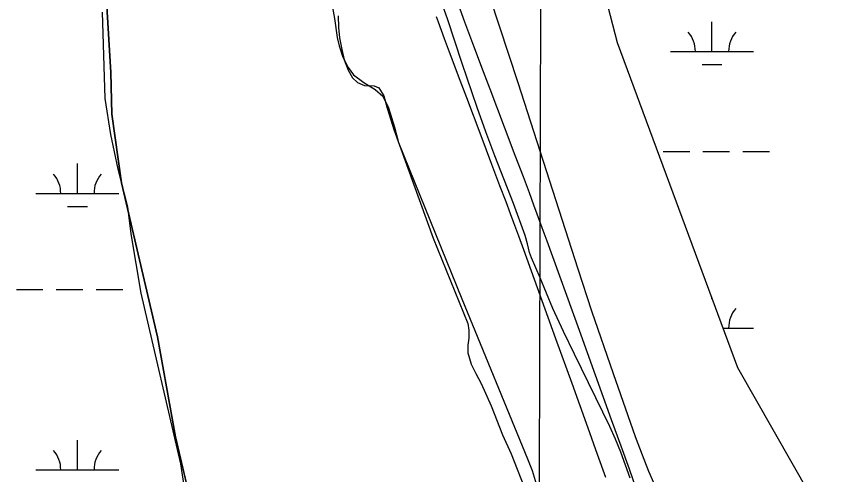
# Model space of a CAD drawing. Extents: x 3161564 to 3199464, y 849354 to 874788.
# Drawn here: x 3180836 to 3181819, y 859324 to 859876 of the extents above; entities that cross this region are included whole.
import ezdxf

# ---------------------------------------------------------------- set-up
doc = ezdxf.new("R2010")
doc.units = 0
for name, color, linetype in [('V-GRID-MAJR', 7, 'Continuous'), ('V-ROAD-CNTR', 7, 'Continuous'), ('V-SITE-VEGE', 7, 'Continuous'), ('V-TOPO-SHOR', 7, 'Continuous'), ('V-WETL-SWMP', 7, 'Continuous')]:
    doc.layers.add(name, color=color, linetype=linetype)

msp = doc.modelspace()

# ---------------------------------------------------------------- linework, layer by layer
at = {"layer": 'V-GRID-MAJR'}
msp.add_spline([(3181452.69, 854776.67), (3181469.43, 860835.72), (3181486.19, 866898.24), (3181502.94, 872960.8), (3181502.95, 872964.22)], degree=3, dxfattribs=at)
at = {"layer": 'V-ROAD-CNTR'}
for points in [[(3181369.21, 859885.98), (3181371.58, 859879.33), (3181375.18, 859869.4), (3181378.82, 859859.48), (3181384.69, 859843.62), (3181390.24, 859828.75), (3181395.46, 859814.83), (3181405.32, 859788.72), (3181422.67, 859743.05), (3181435.68, 859708.78), (3181445.4, 859683.04), (3181452.65, 859663.72), (3181458.06, 859649.2), (3181462.1, 859638.3), (3181468.11, 859621.93), (3181474.08, 859605.55), (3181512.9, 859498.18), (3181532.28, 859444.48), (3181551.64, 859390.76), (3181563.03, 859359.03), (3181572.95, 859331.25), (3181581.61, 859306.93)], [(3181340.96, 859875.87), (3181343.35, 859869.18), (3181346.99, 859859.13), (3181350.67, 859849.11), (3181356.57, 859833.16), (3181362.14, 859818.24), (3181367.39, 859804.26), (3181377.26, 859778.1), (3181394.62, 859732.4), (3181407.62, 859698.15), (3181417.32, 859672.47), (3181424.55, 859653.21), (3181429.94, 859638.75), (3181433.95, 859627.91), (3181439.94, 859611.63), (3181445.88, 859595.32), (3181484.69, 859487.98), (3181504.06, 859434.3), (3181523.41, 859380.61), (3181534.78, 859348.92), (3181544.69, 859321.17)]]:
    msp.add_lwpolyline(points, dxfattribs=at)
at = {"layer": 'V-SITE-VEGE'}
for p, q in [((3181345.4, 860082.42), (3181439.1, 859796.36)), ((3181354.65, 859872.79), (3181327.19, 859950.59)), ((3180942.64, 859777.1), (3180939.75, 859880.99)), ((3181223.01, 859876.49), (3181223.46, 859862.63)), ((3181372.08, 859819.27), (3181354.65, 859872.79)), ((3181223.46, 859862.63), (3181224.77, 859849.9)), ((3181224.77, 859849.9), (3181227.49, 859836.02)), ((3181227.49, 859836.02), (3181230.38, 859823.7)), ((3181230.38, 859823.7), (3181235.12, 859811.23)), ((3181235.12, 859811.23), (3181240.32, 859801.75)), ((3181390.07, 859766), (3181372.08, 859819.27)), ((3181240.32, 859801.75), (3181246.41, 859796.27)), ((3181246.41, 859796.27), (3181254.8, 859792.62)), ((3181254.8, 859792.62), (3181266.23, 859792.23)), ((3181266.23, 859792.23), (3181271.92, 859790.03)), ((3181439.1, 859796.36), (3181511.25, 859572.14)), ((3181271.92, 859790.03), (3181277.98, 859780.26)), ((3180949.52, 859733.75), (3180942.64, 859777.1)), ((3181277.98, 859780.26), (3181281.98, 859765.5)), ((3181281.98, 859765.5), (3181290.17, 859739.71)), ((3181400.56, 859736.98), (3181390.07, 859766)), ((3180958.28, 859692.09), (3180949.52, 859733.75)), ((3181290.17, 859739.71), (3181337.38, 859608.83)), ((3181411.52, 859708.12), (3181400.56, 859736.98)), ((3181433.79, 859650.54), (3181411.52, 859708.12)), ((3180970.14, 859646.69), (3180958.28, 859692.09)), ((3180973.98, 859614.08), (3180970.14, 859646.69)), ((3181448.02, 859611.95), (3181433.79, 859650.54)), ((3180986.17, 859542.82), (3180973.98, 859614.08)), ((3181337.38, 859608.83), (3181378.85, 859506.15)), ((3181450.85, 859601.93), (3181448.02, 859611.95)), ((3181453.38, 859591.82), (3181450.85, 859601.93)), ((3181455.62, 859585.26), (3181453.38, 859591.82)), ((3181466.04, 859561.08), (3181455.62, 859585.26)), ((3181511.25, 859572.14), (3181527.93, 859521.5)), ((3181473.6, 859542.61), (3181466.04, 859561.08)), ((3181033.68, 859337.22), (3180986.17, 859542.82)), ((3181481.38, 859524.23), (3181473.6, 859542.61)), ((3181494.11, 859496.68), (3181481.38, 859524.23)), ((3181527.93, 859521.5), (3181553.81, 859445.83)), ((3181378.85, 859506.15), (3181380.21, 859498.14)), ((3181380.21, 859498.14), (3181380.4, 859488.57)), ((3181507.25, 859469.32), (3181494.11, 859496.68)), ((3181380.4, 859488.57), (3181379.18, 859480.01)), ((3181379.18, 859480.01), (3181379.09, 859470.72)), ((3181379.09, 859470.72), (3181383.25, 859457.11)), ((3181549.81, 859382.4), (3181507.25, 859469.32)), ((3181383.25, 859457.11), (3181388.58, 859445.92)), ((3181388.58, 859445.92), (3181394.89, 859434)), ((3181553.81, 859445.83), (3181580.24, 859370.36)), ((3181394.89, 859434), (3181406.93, 859406.89)), ((3181406.93, 859406.89), (3181420.89, 859372.18)), ((3181556.61, 859367), (3181549.81, 859382.4)), ((3181420.89, 859372.18), (3181431.25, 859349.37)), ((3181580.24, 859370.36), (3181588.56, 859347.99)), ((3181562.94, 859351.42), (3181556.61, 859367)), ((3181431.25, 859349.37), (3181451.76, 859297.17)), ((3181574.46, 859319.84), (3181562.94, 859351.42)), ((3181588.56, 859347.99), (3181596.41, 859328.64)), ((3181038.01, 859310.9), (3181033.68, 859337.22)), ((3181596.41, 859328.64), (3181610.94, 859295.1))]:
    msp.add_line(p, q, dxfattribs=at)
at = {"layer": 'V-TOPO-SHOR'}
for points in [[(3181051.31, 859267.95), (3181027.54, 859369.79), (3181005.76, 859490.11), (3180962.65, 859675.6), (3180950.98, 859758.19), (3180949.49, 859808.44), (3180944.4, 859894.57)], [(3181216.14, 859886.47), (3181218.8, 859873.35), (3181221.7, 859850.58), (3181224.22, 859840.24), (3181228.84, 859826.94), (3181235.11, 859814.29), (3181241.41, 859805.55), (3181253.92, 859796.11), (3181267.76, 859787.96), (3181276.68, 859779.7), (3181283.42, 859765.72), (3181290.89, 859742.41), (3181295.63, 859724.04), (3181371.77, 859535.95), (3181450.65, 859343.26), (3181456.58, 859329.29), (3181462.61, 859309.11)]]:
    msp.add_lwpolyline(points, dxfattribs=at)
at = {"layer": 'V-WETL-SWMP'}
for p, q in [((3181471.76, 860184.53), (3181558.59, 859844.21)), ((3180944.4, 859894.57), (3180949.49, 859808.44)), ((3181672.72, 859833.41), (3181672.72, 859869.41)), ((3181558.59, 859844.21), (3181703.29, 859453.2)), ((3181622.72, 859833.41), (3181722.72, 859833.41)), ((3181660.72, 859817.98), (3181684.72, 859817.98)), ((3180949.49, 859808.44), (3180950.98, 859758.19)), ((3180950.98, 859758.19), (3180962.65, 859675.6)), ((3181613.88, 859713.34), (3181645.88, 859713.34)), ((3181661.88, 859713.34), (3181693.88, 859713.34)), ((3181709.88, 859713.34), (3181741.88, 859713.34)), ((3180909.4, 859662.6), (3180909.4, 859698.6)), ((3180962.65, 859675.6), (3181005.75, 859490.11)), ((3180859.4, 859662.6), (3180959.4, 859662.6)), ((3180897.4, 859647.17), (3180921.4, 859647.17)), ((3180835.99, 859547.17), (3180867.99, 859547.17)), ((3180883.99, 859547.17), (3180915.99, 859547.17)), ((3180931.99, 859547.17), (3180963.99, 859547.17)), ((3181672.72, 859535.81), (3181672.72, 859536.74)), ((3181685.7, 859500.74), (3181722.72, 859500.74)), ((3181005.75, 859490.11), (3181027.54, 859369.79)), ((3181703.29, 859453.2), (3181819.06, 859250.46)), ((3181027.54, 859369.79), (3181051.3, 859267.95)), ((3180909.4, 859329.93), (3180909.4, 859365.93)), ((3180859.4, 859329.93), (3180959.4, 859329.93))]:
    msp.add_line(p, q, dxfattribs=at)
for centre, start, end in [((3181617.48, 859833.89), 359.22818, 40.77184), ((3181727.96, 859833.89), 139.22818, 180.77184), ((3180854.15, 859663.08), 359.22818, 40.77184), ((3180964.64, 859663.08), 139.22818, 180.77184), ((3181727.96, 859501.21), 139.22818, 180.77184), ((3180854.15, 859330.4), 359.22818, 40.77184), ((3180964.64, 859330.4), 139.22818, 180.77184)]:
    msp.add_arc(centre, 35.25, start, end, dxfattribs=at)

doc.saveas('drawing.dxf')
